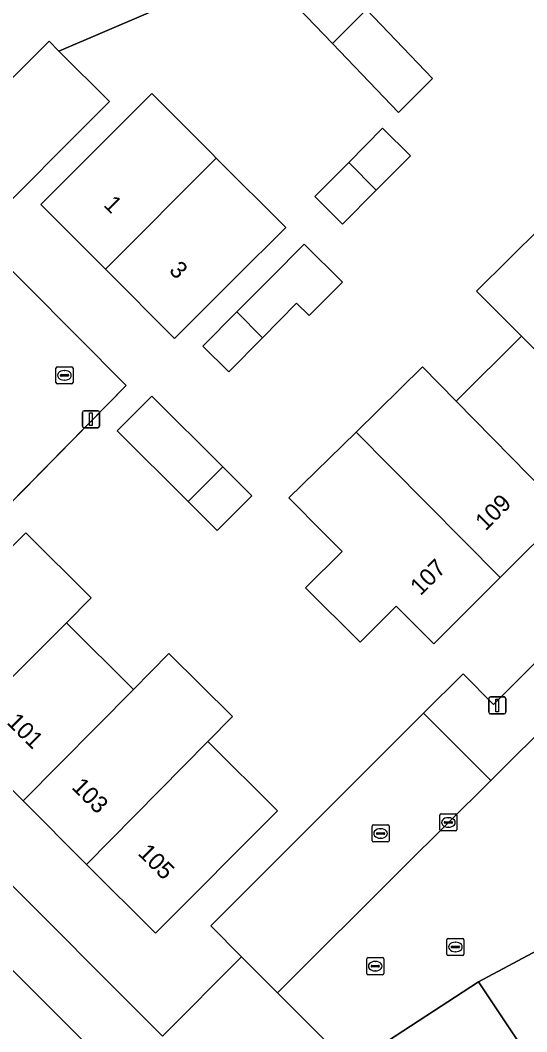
# Model space of a CAD drawing. Extents: x 159960 to 160866, y 382700 to 383354.
# Drawn here: x 160180.5 to 160210.2, y 383188 to 383247.3 of the extents above; entities that cross this region are included whole.
import ezdxf

# ---------------------------------------------------------------- set-up
doc = ezdxf.new("R2010")
doc.units = 0
for name, color, linetype in [('IMGEO_Brandkraan', 7, 'Continuous'), ('IMGEO_Erf', 7, 'Continuous'), ('IMGEO_Kolk', 7, 'Continuous'), ('IMGEO_Lichtmast', 7, 'Continuous'), ('IMGEO_Muur', 7, 'Continuous'), ('IMGEO_Pand', 7, 'Continuous'), ('IMGEO_Pand_nummerreeks', 7, 'Continuous'), ('IMGEO_Parkeervlak_open', 7, 'Continuous'), ('IMGEO_Rijbaan_lokaal_open', 7, 'Continuous'), ('IMGEO_Rioolput', 7, 'Continuous'), ('IMGEO_Voetpad_open', 7, 'Continuous')]:
    doc.layers.add(name, color=color, linetype=linetype)

msp = doc.modelspace()

# ---------------------------------------------------------------- linework, layer by layer
at = {"layer": 'IMGEO_Brandkraan'}
for p, q in [((160201.108, 383199.205), (160201.108, 383200.057)), ((160201.183, 383200.131), (160202.035, 383200.131)), ((160201.41, 383199.674), (160201.808, 383199.674)), ((160201.596, 383199.911), (160201.621, 383199.911)), ((160202.109, 383200.057), (160202.109, 383199.205)), ((160202.035, 383199.131), (160201.183, 383199.131)), ((160201.367, 383199.625), (160201.367, 383199.637)), ((160201.805, 383199.588), (160201.407, 383199.588)), ((160201.619, 383199.351), (160201.594, 383199.351)), ((160201.851, 383199.637), (160201.851, 383199.625))]:
    msp.add_line(p, q, dxfattribs=at)
for points in [[(160201.108, 383199.205), (160201.108, 383200.057)], [(160201.183, 383200.131), (160202.035, 383200.131)], [(160202.109, 383200.057), (160202.109, 383199.205)], [(160202.035, 383199.131), (160201.183, 383199.131)]]:
    msp.add_lwpolyline(points, dxfattribs=at)
for centre, radius, start, end in [((160201.185, 383200.055), 0.0765, 91.55205, 178.44795), ((160201.185, 383200.055), 0.0765, 91.55205, 178.44795), ((160201.407, 383199.634), 0.0403, 85.87752, 175.75265), ((160201.812, 383199.636), 0.0386, 1.73085, 96.63898), ((160202.033, 383200.055), 0.0765, 1.55205, 88.44795), ((160202.033, 383200.055), 0.0765, 1.55205, 88.44795), ((160201.185, 383199.207), 0.0765, 181.55205, 268.44795), ((160201.185, 383199.207), 0.0765, 181.55205, 268.44795), ((160201.404, 383199.624), 0.0366, 178.93798, 274.71019), ((160201.808, 383199.631), 0.043, 264.86636, 352.45326), ((160202.033, 383199.207), 0.0765, 271.55205, 358.44795), ((160202.033, 383199.207), 0.0765, 271.55205, 358.44795)]:
    msp.add_arc(centre, radius, start, end, dxfattribs=at)
for centre, major_axis, ratio, start_param, end_param in [((160201.595, 383199.631), (-0.387, 0.002), 0.722429, 4.712389, 7.853982), ((160201.62, 383199.631), (-0.39, 0.002), 0.717154, 1.570796, 4.712389)]:
    msp.add_ellipse(centre, major_axis=major_axis, ratio=ratio, start_param=start_param, end_param=end_param, dxfattribs=at)
at = {"layer": 'IMGEO_Erf'}
for points in [[(160200.785, 383247.974), (160204.653, 383243.924), (160202.66, 383241.936), (160198.783, 383245.978), (160194.708, 383250.244), (160196.709, 383252.241)], [(160193.064, 383232.211), (160189.526, 383228.677), (160185.466, 383232.743), (160181.678, 383236.537), (160188.193, 383243.043), (160191.726, 383239.505), (160191.972, 383239.259), (160196.041, 383235.183)], [(160199.381, 383235.384), (160197.753, 383237), (160199.738, 383239.003), (160201.729, 383241.01), (160203.358, 383239.395), (160201.354, 383237.374)], [(160197.419, 383230.014), (160196.684, 383230.742), (160194.679, 383228.72), (160192.698, 383226.722), (160191.186, 383228.221), (160193.18, 383230.232), (160195.172, 383232.241), (160197.129, 383234.215), (160199.376, 383231.987)], [(160194.048, 383219.441), (160192.018, 383217.407), (160190.314, 383219.108), (160186.157, 383223.259), (160188.187, 383225.293), (160192.35, 383221.136)]]:
    msp.add_lwpolyline(points, close=True, dxfattribs=at)
for points in [[(160168.655, 383207.917), (160188.819, 383187.729), (160193.455, 383192.399), (160191.651, 383194.212), (160204.129, 383206.68), (160206.442, 383208.991), (160208.233, 383207.203), (160251.131, 383250)], [(160193.118, 383250), (160182.733, 383245.525), (160185.711, 383242.575), (160177.894, 383234.75), (160186.689, 383225.914), (160178.473, 383217.566)], [(160212.455, 383218.471), (160208.63, 383214.651), (160204.728, 383210.755), (160202.519, 383212.968), (160200.402, 383210.854), (160197.211, 383214.048), (160199.347, 383216.181), (160198.288, 383217.242), (160196.218, 383219.316), (160200.167, 383223.186), (160204.062, 383227.003), (160206.045, 383224.987), (160209.863, 383228.8), (160207.24, 383231.443), (160211.033, 383235.206)], [(160179.791, 383216.25), (160180.81, 383217.27), (160184.638, 383213.451), (160183.181, 383211.999), (160187.108, 383208.077), (160189.19, 383210.181), (160192.923, 383206.486), (160191.482, 383205.026), (160195.556, 383200.958), (160188.398, 383193.789), (160184.364, 383197.818), (160180.637, 383201.538), (160176.664, 383205.505)], [(160186.369, 383185.261), (160166.213, 383205.414), (160162.389, 383209.238), (160159.888, 383206.737), (160164.071, 383202.556), (160168.088, 383198.54), (160172.12, 383194.509), (160176.138, 383190.493), (160180.171, 383186.462)]]:
    msp.add_lwpolyline(points, dxfattribs=at)
at = {"layer": 'IMGEO_Kolk'}
for p, q in [((160205.086, 383199.85), (160205.086, 383200.702)), ((160205.161, 383200.776), (160206.013, 383200.776)), ((160205.345, 383200.27), (160205.345, 383200.282)), ((160205.388, 383200.319), (160205.786, 383200.319)), ((160205.574, 383200.556), (160205.599, 383200.556)), ((160205.829, 383200.282), (160205.829, 383200.27)), ((160206.087, 383200.702), (160206.087, 383199.85)), ((160206.013, 383199.776), (160205.161, 383199.776)), ((160205.783, 383200.233), (160205.385, 383200.233)), ((160205.597, 383199.996), (160205.572, 383199.996)), ((160205.495, 383192.545), (160205.495, 383193.397)), ((160205.57, 383193.471), (160206.422, 383193.471)), ((160205.983, 383193.251), (160206.008, 383193.251)), ((160206.496, 383193.397), (160206.496, 383192.545)), ((160205.754, 383192.965), (160205.754, 383192.977)), ((160206.192, 383192.928), (160205.794, 383192.928)), ((160205.797, 383193.014), (160206.195, 383193.014)), ((160206.006, 383192.691), (160205.981, 383192.691)), ((160206.238, 383192.977), (160206.238, 383192.965)), ((160206.422, 383192.471), (160205.57, 383192.471))]:
    msp.add_line(p, q, dxfattribs=at)
for points in [[(160205.086, 383199.85), (160205.086, 383200.702)], [(160205.161, 383200.776), (160206.013, 383200.776)], [(160206.087, 383200.702), (160206.087, 383199.85)], [(160206.013, 383199.776), (160205.161, 383199.776)], [(160205.495, 383192.545), (160205.495, 383193.397)], [(160205.57, 383193.471), (160206.422, 383193.471)], [(160206.496, 383193.397), (160206.496, 383192.545)], [(160206.422, 383192.471), (160205.57, 383192.471)]]:
    msp.add_lwpolyline(points, dxfattribs=at)
for centre, radius, start, end in [((160205.163, 383200.7), 0.0765, 91.55205, 178.44795), ((160205.163, 383200.7), 0.0765, 91.55205, 178.44795), ((160205.385, 383200.279), 0.0403, 85.87752, 175.75265), ((160205.382, 383200.269), 0.0366, 178.93798, 274.71019), ((160205.786, 383200.276), 0.043, 264.86636, 352.45326), ((160205.79, 383200.281), 0.0386, 1.73085, 96.63898), ((160206.011, 383200.7), 0.0765, 1.55205, 88.44795), ((160206.011, 383200.7), 0.0765, 1.55205, 88.44795), ((160205.163, 383199.852), 0.0765, 181.55205, 268.44795), ((160205.163, 383199.852), 0.0765, 181.55205, 268.44795), ((160206.011, 383199.852), 0.0765, 271.55205, 358.44795), ((160206.011, 383199.852), 0.0765, 271.55205, 358.44795), ((160205.572, 383193.395), 0.0765, 91.55205, 178.44795), ((160205.572, 383193.395), 0.0765, 91.55205, 178.44795), ((160206.42, 383193.395), 0.0765, 1.55205, 88.44795), ((160206.42, 383193.395), 0.0765, 1.55205, 88.44795), ((160205.572, 383192.547), 0.0765, 181.55205, 268.44795), ((160205.572, 383192.547), 0.0765, 181.55205, 268.44795), ((160205.794, 383192.974), 0.0403, 85.87752, 175.75265), ((160205.791, 383192.964), 0.0366, 178.93798, 274.71019), ((160206.195, 383192.971), 0.043, 264.86636, 352.45326), ((160206.199, 383192.976), 0.0386, 1.73085, 96.63898), ((160206.42, 383192.547), 0.0765, 271.55205, 358.44795), ((160206.42, 383192.547), 0.0765, 271.55205, 358.44795)]:
    msp.add_arc(centre, radius, start, end, dxfattribs=at)
for centre, major_axis, ratio, start_param, end_param in [((160205.573, 383200.276), (-0.387, 0.002), 0.722429, 4.712389, 7.853982), ((160205.598, 383200.276), (-0.39, 0.002), 0.717154, 1.570796, 4.712389), ((160205.982, 383192.971), (-0.387, 0.002), 0.722429, 4.712389, 7.853982), ((160206.007, 383192.971), (-0.39, 0.002), 0.717154, 1.570796, 4.712389)]:
    msp.add_ellipse(centre, major_axis=major_axis, ratio=ratio, start_param=start_param, end_param=end_param, dxfattribs=at)
at = {"layer": 'IMGEO_Lichtmast'}
for p, q in [((160184.125, 383223.538), (160184.125, 383224.338)), ((160184.125, 383224.338), (160184.125, 383223.538)), ((160184.225, 383224.438), (160185.015, 383224.438)), ((160185.015, 383224.438), (160184.225, 383224.438)), ((160185.115, 383224.338), (160185.115, 383223.538)), ((160185.115, 383223.538), (160185.115, 383224.338)), ((160185.015, 383223.438), (160184.225, 383223.438)), ((160184.225, 383223.438), (160185.015, 383223.438)), ((160207.956, 383206.744), (160207.956, 383207.544)), ((160207.956, 383207.544), (160207.956, 383206.744)), ((160208.056, 383207.644), (160208.846, 383207.644)), ((160208.846, 383207.644), (160208.056, 383207.644)), ((160208.946, 383207.544), (160208.946, 383206.744)), ((160208.946, 383206.744), (160208.946, 383207.544)), ((160208.846, 383206.644), (160208.056, 383206.644)), ((160208.056, 383206.644), (160208.846, 383206.644))]:
    msp.add_line(p, q, dxfattribs=at)
for points in [[(160184.545, 383224.313), (160184.695, 383224.313), (160184.695, 383223.563), (160184.545, 383223.563), (160184.545, 383224.313)], [(160208.376, 383207.519), (160208.526, 383207.519), (160208.526, 383206.769), (160208.376, 383206.769), (160208.376, 383207.519)]]:
    msp.add_lwpolyline(points, dxfattribs=at)
for centre, start, end in [((160184.225, 383224.338), 90, 180), ((160184.225, 383224.338), 90, 180), ((160185.015, 383224.338), 0, 90), ((160185.015, 383224.338), 360, 90), ((160184.225, 383223.538), 180, 270), ((160184.225, 383223.538), 180, 270), ((160185.015, 383223.538), 270, 0), ((160185.015, 383223.538), 270, 0), ((160208.056, 383207.544), 90, 180), ((160208.056, 383207.544), 90, 180), ((160208.846, 383207.544), 0, 90), ((160208.846, 383207.544), 360, 90), ((160208.056, 383206.744), 180, 270), ((160208.056, 383206.744), 180, 270), ((160208.846, 383206.744), 270, 0), ((160208.846, 383206.744), 270, 0)]:
    msp.add_arc(centre, 0.1, start, end, dxfattribs=at)
at = {"layer": 'IMGEO_Muur'}
msp.add_lwpolyline([(160176.228, 383215.286), (160186.689, 383225.914)], dxfattribs=at)
at = {"layer": 'IMGEO_Pand'}
for points in [[(160198.783, 383245.978), (160200.785, 383247.974), (160196.709, 383252.241), (160194.708, 383250.244)], [(160200.785, 383247.974), (160198.783, 383245.978), (160202.66, 383241.936), (160204.653, 383243.924)], [(160191.972, 383239.259), (160191.726, 383239.505), (160188.193, 383243.043), (160181.678, 383236.537), (160185.466, 383232.743)], [(160201.729, 383241.01), (160199.738, 383239.003), (160201.354, 383237.374), (160203.358, 383239.395)], [(160191.972, 383239.259), (160185.466, 383232.743), (160189.526, 383228.677), (160193.064, 383232.211), (160196.041, 383235.183)], [(160201.354, 383237.374), (160199.738, 383239.003), (160197.753, 383237), (160199.381, 383235.384)], [(160209.863, 383228.8), (160216.302, 383222.311), (160220.082, 383226.086), (160211.033, 383235.206), (160207.24, 383231.443)], [(160195.172, 383232.241), (160193.18, 383230.232), (160194.679, 383228.72), (160196.684, 383230.742), (160197.419, 383230.014), (160199.376, 383231.987), (160197.129, 383234.215)], [(160194.679, 383228.72), (160193.18, 383230.232), (160191.186, 383228.221), (160192.698, 383226.722)], [(160209.863, 383228.8), (160206.045, 383224.987), (160212.455, 383218.471), (160216.302, 383222.311)], [(160206.045, 383224.987), (160204.062, 383227.003), (160200.167, 383223.186), (160202.194, 383221.142), (160208.63, 383214.651), (160212.455, 383218.471)], [(160186.157, 383223.259), (160190.314, 383219.108), (160192.35, 383221.136), (160188.187, 383225.293)], [(160208.63, 383214.651), (160202.194, 383221.142), (160200.167, 383223.186), (160196.218, 383219.316), (160198.288, 383217.242), (160199.347, 383216.181), (160197.211, 383214.048), (160200.402, 383210.854), (160202.519, 383212.968), (160204.728, 383210.755)], [(160194.048, 383219.441), (160192.35, 383221.136), (160190.314, 383219.108), (160192.018, 383217.407)], [(160184.638, 383213.451), (160180.81, 383217.27), (160179.791, 383216.25), (160178.473, 383217.566), (160176.228, 383215.286), (160173.656, 383212.71), (160173.868, 383212.498), (160174.058, 383212.689), (160175.147, 383211.6), (160172.857, 383209.307), (160176.664, 383205.505), (160183.181, 383211.999)], [(160176.664, 383205.505), (160180.637, 383201.538), (160187.108, 383208.077), (160183.181, 383211.999)], [(160187.108, 383208.077), (160180.637, 383201.538), (160184.364, 383197.818), (160191.482, 383205.026), (160192.923, 383206.486), (160189.19, 383210.181)], [(160184.364, 383197.818), (160188.398, 383193.789), (160195.556, 383200.958), (160191.482, 383205.026)]]:
    msp.add_lwpolyline(points, close=True, dxfattribs=at)
at = {"layer": 'IMGEO_Parkeervlak_open'}
for points in [[(160177.894, 383234.75), (160185.711, 383242.575), (160182.733, 383245.525), (160182.172, 383246.116), (160174.314, 383238.292)], [(160208.066, 383202.745), (160204.129, 383206.68), (160191.651, 383194.212), (160193.455, 383192.399), (160195.571, 383190.282), (160202.907, 383197.612)]]:
    msp.add_lwpolyline(points, close=True, dxfattribs=at)
at = {"layer": 'IMGEO_Rijbaan_lokaal_open'}
for points in [[(160174.314, 383238.292), (160182.172, 383246.116), (160182.733, 383245.525), (160193.118, 383250), (160194.125, 383250.434), (160194.374, 383250.234), (160196.55, 383252.407), (160203.125, 383254.533), (160212.589, 383260.015), (160215.296, 383261.343), (160215.697, 383261.743), (160218.554, 383263.505), (160219.525, 383262.501), (160220.807, 383263.786), (160223.016, 383266.001), (160231.773, 383271.153), (160234.771, 383272.735)], [(160225.625, 383213.136), (160246.497, 383233.978), (160242.997, 383237.496), (160208.066, 383202.745), (160202.907, 383197.612), (160195.571, 383190.282), (160199.831, 383186.018), (160207.355, 383190.927), (160211.958, 383193.382)], [(160178.473, 383217.566), (160186.689, 383225.914), (160177.894, 383234.75)]]:
    msp.add_lwpolyline(points, dxfattribs=at)
msp.add_lwpolyline([(160211.958, 383193.382), (160207.355, 383190.927), (160211.767, 383184.295), (160225.656, 383163.419), (160225.85, 383163.126), (160230.08, 383165.941)], close=True, dxfattribs=at)
at = {"layer": 'IMGEO_Rioolput'}
for p, q in [((160182.643, 383227.012), (160183.495, 383227.012)), ((160182.568, 383226.086), (160182.568, 383226.938)), ((160182.827, 383226.506), (160182.827, 383226.518)), ((160183.265, 383226.469), (160182.867, 383226.469)), ((160182.87, 383226.555), (160183.268, 383226.555)), ((160183.056, 383226.792), (160183.081, 383226.792)), ((160183.311, 383226.518), (160183.311, 383226.506)), ((160183.569, 383226.938), (160183.569, 383226.086)), ((160183.495, 383226.012), (160182.643, 383226.012)), ((160183.079, 383226.232), (160183.054, 383226.232)), ((160200.795, 383191.418), (160200.795, 383192.27)), ((160200.87, 383192.344), (160201.722, 383192.344)), ((160201.283, 383192.124), (160201.308, 383192.124)), ((160201.796, 383192.27), (160201.796, 383191.418)), ((160201.054, 383191.838), (160201.054, 383191.85)), ((160201.492, 383191.801), (160201.094, 383191.801)), ((160201.097, 383191.887), (160201.495, 383191.887)), ((160201.306, 383191.564), (160201.281, 383191.564)), ((160201.538, 383191.85), (160201.538, 383191.838)), ((160201.722, 383191.344), (160200.87, 383191.344))]:
    msp.add_line(p, q, dxfattribs=at)
for points in [[(160182.643, 383227.012), (160183.495, 383227.012)], [(160182.568, 383226.086), (160182.568, 383226.938)], [(160183.569, 383226.938), (160183.569, 383226.086)], [(160183.495, 383226.012), (160182.643, 383226.012)], [(160200.795, 383191.418), (160200.795, 383192.27)], [(160200.87, 383192.344), (160201.722, 383192.344)], [(160201.796, 383192.27), (160201.796, 383191.418)], [(160201.722, 383191.344), (160200.87, 383191.344)]]:
    msp.add_lwpolyline(points, dxfattribs=at)
for centre, radius, start, end in [((160182.645, 383226.936), 0.0765, 91.55205, 178.44795), ((160182.645, 383226.936), 0.0765, 91.55205, 178.44795), ((160183.493, 383226.936), 0.0765, 1.55205, 88.44795), ((160183.493, 383226.936), 0.0765, 1.55205, 88.44795), ((160182.867, 383226.515), 0.0403, 85.87752, 175.75265), ((160182.864, 383226.505), 0.0366, 178.93798, 274.71019), ((160183.268, 383226.512), 0.043, 264.86636, 352.45326), ((160183.272, 383226.517), 0.0386, 1.73085, 96.63898), ((160182.645, 383226.088), 0.0765, 181.55205, 268.44795), ((160182.645, 383226.088), 0.0765, 181.55205, 268.44795), ((160183.493, 383226.088), 0.0765, 271.55205, 358.44795), ((160183.493, 383226.088), 0.0765, 271.55205, 358.44795), ((160200.872, 383192.268), 0.0765, 91.55205, 178.44795), ((160200.872, 383192.268), 0.0765, 91.55205, 178.44795), ((160201.72, 383192.268), 0.0765, 1.55205, 88.44795), ((160201.72, 383192.268), 0.0765, 1.55205, 88.44795), ((160200.872, 383191.42), 0.0765, 181.55205, 268.44795), ((160200.872, 383191.42), 0.0765, 181.55205, 268.44795), ((160201.094, 383191.847), 0.0403, 85.87752, 175.75265), ((160201.091, 383191.837), 0.0366, 178.93798, 274.71019), ((160201.495, 383191.844), 0.043, 264.86636, 352.45326), ((160201.499, 383191.849), 0.0386, 1.73085, 96.63898), ((160201.72, 383191.42), 0.0765, 271.55205, 358.44795), ((160201.72, 383191.42), 0.0765, 271.55205, 358.44795)]:
    msp.add_arc(centre, radius, start, end, dxfattribs=at)
for centre, major_axis, ratio, start_param, end_param in [((160183.055, 383226.512), (-0.387, 0.002), 0.722429, 4.712389, 7.853982), ((160183.08, 383226.512), (-0.39, 0.002), 0.717154, 1.570796, 4.712389), ((160201.282, 383191.844), (-0.387, 0.002), 0.722429, 4.712389, 7.853982), ((160201.307, 383191.844), (-0.39, 0.002), 0.717154, 1.570796, 4.712389)]:
    msp.add_ellipse(centre, major_axis=major_axis, ratio=ratio, start_param=start_param, end_param=end_param, dxfattribs=at)
at = {"layer": 'IMGEO_Voetpad_open'}
for points in [[(160269.505, 383254.094), (160264.14, 383259.417), (160262.35, 383261.193), (160261.979, 383260.823), (160251.131, 383250), (160208.233, 383207.203), (160206.442, 383208.991), (160204.129, 383206.68), (160208.066, 383202.745), (160242.997, 383237.496), (160250.989, 383245.448), (160251.269, 383245.72), (160255.124, 383249.551), (160262.591, 383242.059), (160263.358, 383242.823), (160270.515, 383250)], [(160210.32, 383176.685), (160207.242, 383181.341), (160211.767, 383184.295), (160207.355, 383190.927), (160199.831, 383186.018), (160195.571, 383190.282), (160193.455, 383192.399), (160188.819, 383187.729), (160168.655, 383207.917), (160166.213, 383205.414), (160186.369, 383185.261), (160192.747, 383178.882), (160198.736, 383172.895), (160202.606, 383169.025), (160205.046, 383171.448), (160219.57, 383156.892), (160225.599, 383160.881), (160238.921, 383140.771), (160238.639, 383138.271), (160234.488, 383134.119), (160236.651, 383131.926), (160238.689, 383133.955)]]:
    msp.add_lwpolyline(points, dxfattribs=at)

# ---------------------------------------------------------------- texts
at = {"layer": 'IMGEO_Pand_nummerreeks'}
for s, rotation, p in [('1', 314.95623, (160185.309, 383236.467)), ('3', 314.95623, (160189.152, 383232.617)), ('109', 44.95427, (160207.764, 383217.347)), ('107', 44.95709, (160203.945, 383213.534)), ('101', 315.04243, (160179.636, 383206.1)), ('103', 315.04243, (160183.44, 383202.301)), ('105', 315.04243, (160187.325, 383198.422))]:
    msp.add_text(s, height=1, rotation=rotation, dxfattribs=at).set_placement(p)

doc.saveas('drawing.dxf')
